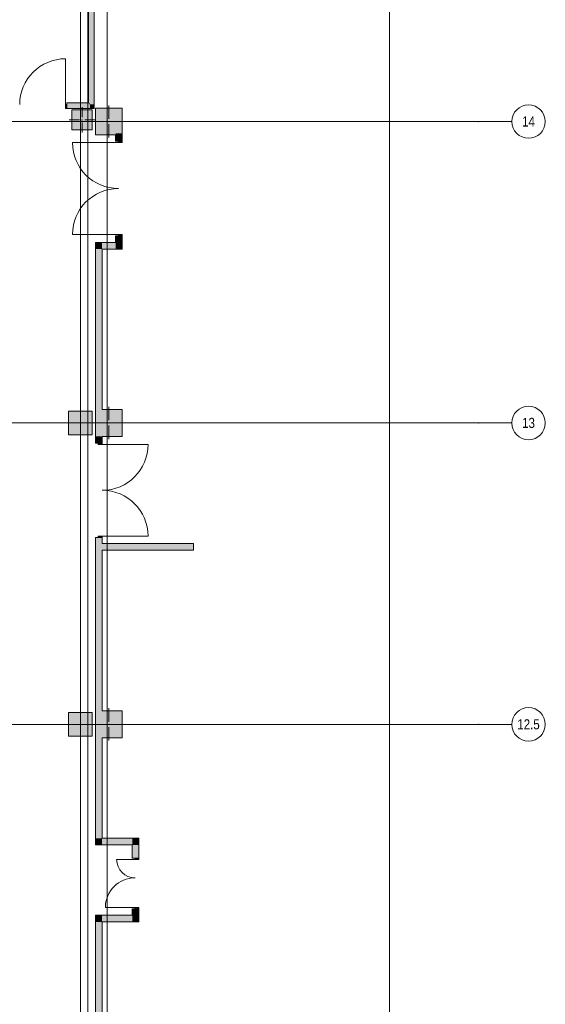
# Model space of a CAD drawing. Header units: millimetres. Extents: x -14761 to 157739, y -22400 to 107990.
# Tile 295 of 296: x 141965 to 157650, y 45642 to 75042. Entities that reach past the tile are written whole.
import ezdxf

# ---------------------------------------------------------------- set-up
doc = ezdxf.new("R2010")
doc.units = ezdxf.units.MM
doc.header["$MEASUREMENT"] = 0
for name, color, linetype in [('Конструктив - Колонны', 7, 'Continuous'), ('Конструктив - Стены Внутр сущ.', 7, 'Continuous'), ('Конструктив - Стены наружние фасад', 7, 'Continuous'), ('Элемент Модели - Оси', 7, 'Continuous')]:
    doc.layers.add(name, color=color, linetype=linetype)
doc.styles.add('СГЕНЕРИР_СТИЛЬ_3', font='txt')

msp = doc.modelspace()

# ---------------------------------------------------------------- hatches: boundary and pattern name
at = {"layer": 'Конструктив - Колонны', "linetype": 'Continuous', "lineweight": 0, "true_color": 0x000000}
for points in [[(143525, 71750), (144125, 71750), (144125, 72350), (143525, 72350)], [(144225, 72400), (144225, 71600), (144825, 71600), (144825, 71650), (145025, 71650), (145025, 72400)], [(144825, 71600), (145025, 71600), (145025, 71650), (144825, 71650)], [(143425, 62650), (144125, 62650), (144125, 63350), (143425, 63350)], [(144225, 62600), (144425, 62600), (144425, 63400), (144225, 63400)], [(145025, 63400), (144425, 63400), (144425, 62600), (145025, 62600)], [(144225, 53600), (144425, 53600), (144425, 54400), (144225, 54400)], [(145025, 54400), (144425, 54400), (144425, 53600), (145025, 53600)], [(143425, 53650), (144125, 53650), (144125, 54350), (143425, 54350)]]:
    msp.add_hatch(color=18, dxfattribs=at).paths.add_polyline_path(points)
at = {"layer": 'Конструктив - Стены Внутр сущ.', "linetype": 'Continuous', "lineweight": 0, "true_color": 0x000000}
for points in [[(145025, 71600), (144825, 71600), (144825, 71410), (145025, 71410)], [(144825, 68390), (145025, 68390), (145025, 68590), (144825, 68590)], [(144225, 68190), (144425, 68190), (144225, 68390)], [(144225, 68390), (144425, 68190), (144425, 68390)], [(144825, 68390), (144425, 68390), (144425, 68190), (144825, 68190)], [(144825, 68190), (145025, 68190), (144825, 68390)], [(144825, 68390), (145025, 68190), (145025, 68390)], [(144225, 68190), (144225, 63400), (144425, 63400), (144425, 68190)], [(144425, 62600), (144225, 62600), (144225, 62400), (144425, 62400)], [(144225, 54400), (144425, 54400), (144425, 59580), (144225, 59580)], [(147151, 59400), (144425, 59400), (144425, 59200), (147151, 59200)], [(144225, 50600), (144425, 50600), (144425, 53600), (144225, 53600)], [(144425, 50600), (144225, 50400), (144425, 50400)], [(144425, 50600), (144225, 50600), (144225, 50400)], [(144425, 50400), (145325, 50400), (145325, 50600), (144425, 50600)], [(145325, 50400), (145525, 50600), (145325, 50600)], [(145325, 50400), (145525, 50400), (145525, 50600)], [(145325, 50400), (145325, 50010), (145525, 50010), (145525, 50400)], [(144225, 48100), (144425, 48100), (144225, 48300)], [(144225, 48300), (144425, 48100), (144425, 48300)], [(145325, 48300), (144425, 48300), (144425, 48100), (145325, 48100)], [(145325, 48300), (145525, 48300), (145525, 48490), (145325, 48490)], [(145325, 48100), (145525, 48100), (145325, 48300)], [(145325, 48300), (145525, 48100), (145525, 48300)], [(144225, 48100), (144225, 45400), (144425, 45400), (144425, 48100)]]:
    msp.add_hatch(color=18, dxfattribs=at).paths.add_polyline_path(points)
at = {"layer": 'Конструктив - Стены Внутр сущ.', "linetype": 'Continuous', "lineweight": 0, "true_color": 0x7f7f7f}
for points in [[(144910, 71410), (144910, 71370), (145025, 71370), (145025, 71410)], [(145025, 68590), (145025, 68630), (144910, 68630), (144910, 68590)], [(144310, 62400), (144310, 62360), (144425, 62360), (144425, 62400)], [(144425, 59580), (144425, 59620), (144310, 59620), (144310, 59580)], [(145525, 50010), (145410, 50010), (145410, 49970), (145525, 49970)], [(145410, 48490), (145525, 48490), (145525, 48530), (145410, 48530)]]:
    msp.add_hatch(color=8, dxfattribs=at).paths.add_polyline_path(points)
at = {"layer": 'Конструктив - Стены наружние фасад', "linetype": 'Continuous', "lineweight": 0, "true_color": 0x000000}
for points in [[(144020, 72555), (144035, 72555), (144035, 77215), (144020, 77215)], [(144065, 77215), (144035, 77215), (144035, 72540), (144065, 72540)], [(144185, 77215), (144065, 77215), (144065, 72510), (144185, 72510)], [(143375, 72555), (143375, 72540), (144020, 72540), (144020, 72555)], [(144035, 72540), (143375, 72540), (143375, 72510), (144035, 72510)], [(143375, 72390), (144065, 72390), (144065, 72510), (143375, 72510)], [(144035, 72555), (144020, 72555), (144035, 72540)], [(144020, 72555), (144020, 72540), (144035, 72540)], [(144065, 72540), (144035, 72540), (144065, 72510)], [(144035, 72540), (144035, 72510), (144065, 72510)], [(144185, 72510), (144065, 72510), (144185, 72390)], [(144065, 72510), (144065, 72390), (144185, 72390)]]:
    msp.add_hatch(color=18, dxfattribs=at).paths.add_polyline_path(points)
at = {"layer": 'Конструктив - Стены наружние фасад', "linetype": 'Continuous', "lineweight": 0, "true_color": 0x7f7f7f}
msp.add_hatch(color=8, dxfattribs=at).paths.add_polyline_path([(143375, 72505), (143335, 72505), (143335, 72390), (143375, 72390)])

# ---------------------------------------------------------------- linework, layer by layer
at = {"color": 7, "linetype": 'Continuous', "lineweight": 15}
msp.add_line((147195, 72000), (136116, 72000), dxfattribs=at)
at = {"layer": 'Конструктив - Колонны', "color": 7, "linetype": 'Continuous', "lineweight": 15}
for p, q in [((143825, 72130), (143825, 72430)), ((144625, 72080), (144625, 72480)), ((143745, 72050), (143445, 72050)), ((143905, 72050), (144205, 72050)), ((143825, 71970), (143825, 71670)), ((144545, 72000), (144145, 72000)), ((144625, 71920), (144625, 71520)), ((144705, 72000), (145105, 72000)), ((143775, 63080), (143775, 63430)), ((144625, 63080), (144625, 63480)), ((143695, 63000), (143345, 63000)), ((143775, 62920), (143775, 62570)), ((143855, 63000), (144205, 63000)), ((144545, 63000), (144145, 63000)), ((144625, 62920), (144625, 62520)), ((144705, 63000), (145105, 63000)), ((143775, 54080), (143775, 54430)), ((144625, 54080), (144625, 54480)), ((143695, 54000), (143345, 54000)), ((143775, 53920), (143775, 53570)), ((143855, 54000), (144205, 54000)), ((144545, 54000), (144145, 54000)), ((144625, 53920), (144625, 53520)), ((144705, 54000), (145105, 54000))]:
    msp.add_line(p, q, dxfattribs=at)
at = {"layer": 'Конструктив - Колонны', "color": 7, "linetype": 'Continuous', "lineweight": 15, "flags": 128}
for points in [[(143525, 71750), (144125, 71750), (144125, 72350), (143525, 72350)], [(143425, 62650), (144125, 62650), (144125, 63350), (143425, 63350)], [(143425, 53650), (144125, 53650), (144125, 54350), (143425, 54350)]]:
    msp.add_lwpolyline(points, close=True, dxfattribs=at)
for points in [[(145025, 71650), (145025, 72400), (144225, 72400), (144225, 71600), (144825, 71600)], [(145025, 71600), (145025, 71650)], [(144225, 63400), (144225, 62600)], [(144425, 62600), (145025, 62600), (145025, 63400), (144425, 63400)], [(144225, 54400), (144225, 53600)], [(144425, 53600), (145025, 53600), (145025, 54400), (144425, 54400)]]:
    msp.add_lwpolyline(points, dxfattribs=at)
at = {"layer": 'Конструктив - Колонны', "color": 7, "linetype": 'Continuous', "lineweight": 15}
for p in [(143825, 72050), (144625, 72000), (143775, 63000), (144625, 63000), (143775, 54000), (144625, 54000)]:
    msp.add_point(p, dxfattribs=at)
at = {"layer": 'Конструктив - Стены Внутр сущ.', "color": 7, "linetype": 'Continuous', "lineweight": 15}
for p, q in [((144825, 71410), (144825, 71447)), ((144825, 71410), (144825, 71447)), ((144825, 71410), (144825, 71447)), ((145025, 71410), (145025, 71447)), ((145025, 71410), (145025, 71447)), ((145025, 71410), (145025, 71447)), ((144910, 71370), (143540, 71370)), ((144910, 71410), (144825, 71410)), ((144910, 71410), (144825, 71410)), ((144910, 71410), (144825, 71410)), ((145025, 71410), (144910, 71410)), ((144910, 71410), (144910, 71370)), ((145025, 71410), (144910, 71410)), ((145025, 71410), (144910, 71410)), ((145025, 71410), (144910, 71410)), ((144910, 71370), (145025, 71370)), ((145025, 71370), (145025, 71410)), ((144910, 68630), (143540, 68630)), ((144825, 68590), (144825, 68553)), ((144910, 68590), (144825, 68590)), ((144910, 68590), (144825, 68590)), ((144910, 68590), (144825, 68590)), ((144825, 68590), (144825, 68553)), ((144825, 68590), (144825, 68553)), ((145025, 68630), (144910, 68630)), ((144910, 68630), (144910, 68590)), ((145025, 68590), (144910, 68590)), ((144910, 68590), (145025, 68590)), ((145025, 68590), (144910, 68590)), ((145025, 68590), (144910, 68590)), ((145025, 68590), (145025, 68630)), ((145025, 68590), (145025, 68553)), ((145025, 68590), (145025, 68553)), ((145025, 68590), (145025, 68553)), ((144225, 62400), (144225, 62437)), ((144225, 62400), (144225, 62437)), ((144225, 62400), (144225, 62437)), ((144310, 62400), (144225, 62400)), ((144310, 62400), (144225, 62400)), ((144310, 62400), (144225, 62400)), ((144425, 62400), (144310, 62400)), ((144310, 62400), (144310, 62360)), ((144425, 62400), (144310, 62400)), ((144425, 62400), (144310, 62400)), ((144425, 62400), (144310, 62400)), ((144310, 62360), (144425, 62360)), ((144425, 62400), (144425, 62437)), ((144425, 62400), (144425, 62437)), ((144425, 62400), (144425, 62437)), ((144425, 62360), (144425, 62400)), ((144425, 62360), (145795, 62360)), ((144225, 59580), (144225, 59543)), ((144310, 59580), (144225, 59580)), ((144310, 59580), (144225, 59580)), ((144310, 59580), (144225, 59580)), ((144225, 59580), (144225, 59543)), ((144225, 59580), (144225, 59543)), ((144425, 59620), (144310, 59620)), ((144310, 59620), (144310, 59580)), ((144425, 59580), (144310, 59580)), ((144310, 59580), (144425, 59580)), ((144425, 59580), (144310, 59580)), ((144425, 59580), (144310, 59580)), ((144425, 59580), (144425, 59620)), ((144425, 59620), (145795, 59620)), ((144425, 59580), (144425, 59543)), ((144425, 59580), (144425, 59543)), ((144425, 59580), (144425, 59543)), ((145325, 50010), (145325, 50047)), ((145325, 50010), (145325, 50047)), ((145325, 50010), (145325, 50047)), ((145410, 50010), (145325, 50010)), ((145410, 50010), (145325, 50010)), ((145410, 50010), (145325, 50010)), ((145525, 50010), (145410, 50010)), ((145410, 49970), (145410, 50010)), ((145410, 50010), (145525, 50010)), ((145525, 50010), (145410, 50010)), ((145525, 50010), (145410, 50010)), ((145525, 50010), (145525, 50047)), ((145525, 50010), (145525, 50047)), ((145525, 50010), (145525, 50047)), ((145525, 50010), (145525, 49970)), ((145410, 49970), (144858, 49970)), ((145525, 49970), (145410, 49970)), ((145410, 48530), (144522, 48530)), ((145410, 48490), (145410, 48530)), ((145410, 48530), (145525, 48530)), ((145525, 48530), (145525, 48490)), ((145325, 48490), (145325, 48453)), ((145410, 48490), (145325, 48490)), ((145410, 48490), (145325, 48490)), ((145410, 48490), (145325, 48490)), ((145325, 48490), (145325, 48453)), ((145325, 48490), (145325, 48453)), ((145525, 48490), (145410, 48490)), ((145525, 48490), (145410, 48490)), ((145525, 48490), (145410, 48490)), ((145525, 48490), (145410, 48490)), ((145525, 48490), (145525, 48453)), ((145525, 48490), (145525, 48453)), ((145525, 48490), (145525, 48453))]:
    msp.add_line(p, q, dxfattribs=at)
at = {"layer": 'Конструктив - Стены Внутр сущ.', "color": 7, "linetype": 'Continuous', "lineweight": 15, "flags": 128}
for points in [[(144825, 71600), (144825, 71410)], [(145025, 71410), (145025, 71600)], [(144825, 68590), (144825, 68390)], [(145025, 68190), (145025, 68590)], [(144225, 68390), (144225, 68190)], [(144825, 68390), (144225, 68390)], [(144225, 68190), (144225, 63400)], [(144425, 68190), (144825, 68190)], [(144425, 63400), (144425, 68190)], [(145025, 68190), (144825, 68190)], [(144225, 62600), (144225, 62400)], [(144425, 62400), (144425, 62600)], [(144225, 59580), (144225, 54400)], [(144425, 59400), (144425, 59580)], [(147151, 59400), (144425, 59400)], [(147151, 59200), (147151, 59400)], [(144425, 54400), (144425, 59200)], [(144425, 59200), (147151, 59200)], [(144225, 53600), (144225, 50400)], [(144425, 50600), (144425, 53600)], [(145325, 50600), (144425, 50600)], [(145525, 50600), (145325, 50600)], [(145525, 50010), (145525, 50600)], [(144225, 50400), (144425, 50400)], [(144425, 50400), (145325, 50400)], [(145325, 50400), (145325, 50010)], [(144225, 48300), (144225, 48100)], [(145325, 48300), (144225, 48300)], [(145325, 48490), (145325, 48300)], [(145525, 48100), (145525, 48490)], [(144225, 48100), (144225, 45400)], [(144425, 48100), (145325, 48100)], [(144425, 45400), (144425, 48100)], [(145525, 48100), (145325, 48100)]]:
    msp.add_lwpolyline(points, dxfattribs=at)
at = {"layer": 'Конструктив - Стены Внутр сущ.', "color": 7, "linetype": 'Continuous', "lineweight": 15}
for centre, radius, start, end in [((144910, 71370), 1370, 180, 270), ((144910, 68630), 1370, 90, 180), ((144425, 62360), 1370, 270, 0), ((144425, 59620), 1370, 0, 90), ((145410, 49970), 552, 180, 270), ((145410, 48530), 888, 90, 180)]:
    msp.add_arc(centre, radius, start, end, dxfattribs=at)
at = {"layer": 'Конструктив - Стены наружние фасад', "color": 7, "linetype": 'Continuous', "lineweight": 15}
for p, q in [((143335, 72505), (143335, 73875)), ((143375, 72505), (143335, 72505)), ((143335, 72505), (143335, 72390)), ((143335, 72390), (143375, 72390)), ((143375, 72555), (143412, 72555)), ((143375, 72540), (143375, 72555)), ((143375, 72540), (143375, 72555)), ((143375, 72540), (143375, 72555)), ((143375, 72555), (143412, 72555)), ((143375, 72555), (143412, 72555)), ((143375, 72510), (143375, 72540)), ((143375, 72510), (143375, 72540)), ((143375, 72510), (143375, 72540)), ((143375, 72505), (143375, 72510)), ((143375, 72505), (143375, 72510)), ((143375, 72505), (143375, 72510)), ((143375, 72390), (143375, 72505)), ((143375, 72390), (143375, 72505)), ((143375, 72390), (143375, 72505)), ((143375, 72390), (143375, 72505)), ((143375, 72390), (143412, 72390)), ((143375, 72390), (143412, 72390)), ((143375, 72390), (143412, 72390))]:
    msp.add_line(p, q, dxfattribs=at)
at = {"layer": 'Конструктив - Стены наружние фасад', "color": 7, "linetype": 'Continuous', "lineweight": 15, "flags": 128}
for points in [[(144020, 77215), (144020, 72555)], [(144185, 72510), (144185, 77215)], [(144020, 72555), (143375, 72555)], [(143375, 72390), (144185, 72390)], [(144185, 72390), (144185, 72510)]]:
    msp.add_lwpolyline(points, dxfattribs=at)
at = {"layer": 'Конструктив - Стены наружние фасад', "color": 7, "linetype": 'Continuous', "lineweight": 15}
msp.add_arc((143335, 72505), 1370, 90, 180, dxfattribs=at)
at = {"layer": 'Элемент Модели - Оси', "color": 7, "linetype": 'Continuous', "lineweight": 15}
for p, q in [((143775, 92200), (143775, -1975)), ((144000, 92200), (144000, -1975)), ((144575, 92200), (144575, -1975)), ((153000, 92200), (153000, -1975)), ((-12761, 72000), (155650, 72000)), ((155650, 72000), (156650, 72000)), ((-12761, 63000), (155650, 63000)), ((155650, 63000), (156650, 63000)), ((-12761, 54000), (155650, 54000)), ((155650, 54000), (156650, 54000))]:
    msp.add_line(p, q, dxfattribs=at)
for centre in [(157150, 72000), (157150, 63000), (157150, 54000)]:
    msp.add_circle(centre, 500, dxfattribs=at)
for p in [(155650, 72000), (155650, 72000), (155650, 63000), (155650, 63000), (155650, 54000), (155650, 54000)]:
    msp.add_point(p, dxfattribs=at)

# ---------------------------------------------------------------- texts
at = {"layer": 'Элемент Модели - Оси', "color": 30, "lineweight": 5, "true_color": 0xff823e, "char_height": 300, "attachment_point": 4, "style": 'СГЕНЕРИР_СТИЛЬ_3'}
for s, insert in [('\\A1;{\\pql;\\pt0;\\fArial Narrow|b0|i0|c204|p34;14}', (156958, 72002)), ('\\A1;{\\pql;\\pt0;\\fArial Narrow|b0|i0|c204|p34;13}', (156958, 63000)), ('\\A1;{\\pql;\\pt0;\\fArial Narrow|b0|i0|c204|p34;12.5}', (156814, 54000))]:
    msp.add_mtext(s, dxfattribs=dict(at, insert=insert))

doc.saveas('drawing.dxf')
